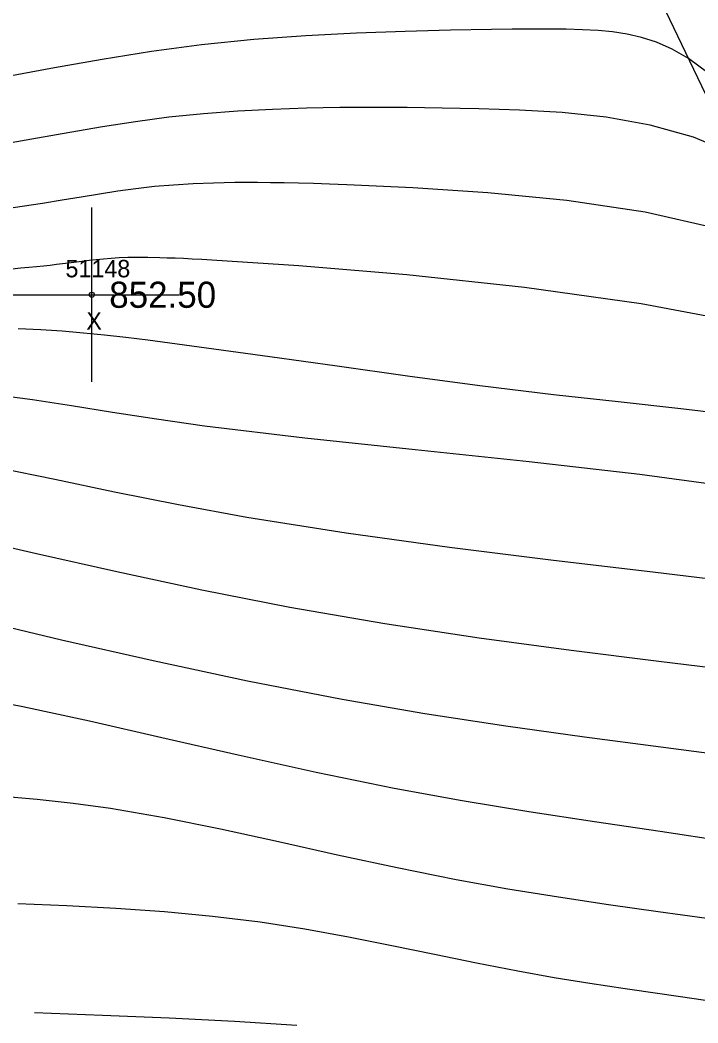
# Model space of a CAD drawing. Extents: x 1378535 to 1380697, y 997729 to 1000024.
# Drawn here: x 1380345.6 to 1380384.5, y 998162.6 to 998220.1 of the extents above; entities that cross this region are included whole.
import ezdxf

# ---------------------------------------------------------------- set-up
doc = ezdxf.new("R2010")
doc.units = 0
for name, color, linetype in [('RD_DTM_BkLn1', 7, 'Continuous'), ('RD_DTM_BkLn2', 7, 'Continuous'), ('RD_DTM_Major1', 7, 'Continuous'), ('RD_DTM_Minor1', 7, 'Continuous'), ('RD_EX_Misc', 7, 'Continuous'), ('RD_EX_Misc_txCode', 7, 'Continuous'), ('RD_EX_Road', 7, 'Continuous'), ('RD_EX_TX_Misc_ELEV', 7, 'Continuous'), ('RD_SMD_Locator', 7, 'Continuous')]:
    doc.layers.add(name, color=color, linetype=linetype)

msp = doc.modelspace()

# ---------------------------------------------------------------- linework, layer by layer
at = {"layer": 'RD_DTM_BkLn1'}
msp.add_spline([(1380561.34, 997899.221), (1380543.703, 997960.783), (1380525.014, 998016.596), (1380501.317, 998075.31), (1380476.746, 998129.121), (1380448.822, 998181.196), (1380418.354, 998233.119), (1380383.215, 998285.146), (1380349.465, 998331.418), (1380310.818, 998378.028), (1380271.622, 998420.471), (1380231.531, 998459.847)], degree=3, dxfattribs=at)
at = {"layer": 'RD_DTM_BkLn2'}
msp.add_lwpolyline([(1380480.452, 998018.575), (1380470.738, 998051.908), (1380441.665, 998107.367), (1380408.382, 998167.019), (1380381.046, 998223.974), (1380363.519, 998261.183), (1380344.668, 998289.41), (1380336.681, 998307.849)], dxfattribs=at)
at = {"layer": 'RD_DTM_Major1'}
for points in [[(1380386.612, 998212.378), (1380384.249, 998213.379), (1380381.769, 998214.078), (1380379.235, 998214.532), (1380376.709, 998214.799), (1380374.254, 998214.938), (1380371.934, 998215.004), (1380370.859, 998215.028), (1380369.82, 998215.047), (1380368.806, 998215.063), (1380367.807, 998215.075), (1380366.81, 998215.082), (1380365.805, 998215.085), (1380363.943, 998215.075), (1380362.03, 998215.042), (1380360.08, 998214.978), (1380358.107, 998214.875), (1380356.124, 998214.726), (1380354.145, 998214.523), (1380352.23, 998214.27), (1380350.333, 998213.975), (1380348.455, 998213.653), (1380346.596, 998213.321), (1380344.758, 998212.994)], [(1380387.117, 998187.795), (1380381.908, 998188.417), (1380376.204, 998189.092), (1380370.254, 998189.833), (1380364.31, 998190.65), (1380358.622, 998191.553), (1380354.694, 998192.278), (1380351.025, 998193.019), (1380347.595, 998193.736), (1380344.383, 998194.393)], [(1380393.464, 998162.058), (1380391.749, 998162.56), (1380389.96, 998162.978), (1380388.11, 998163.332), (1380386.216, 998163.646), (1380384.282, 998163.941), (1380382.319, 998164.228), (1380380.326, 998164.519), (1380378.303, 998164.823), (1380376.252, 998165.153), (1380374.171, 998165.518), (1380371.796, 998165.979), (1380369.385, 998166.476), (1380366.938, 998166.983), (1380364.454, 998167.478), (1380361.935, 998167.937), (1380359.38, 998168.336), (1380356.651, 998168.673), (1380353.888, 998168.932), (1380351.099, 998169.129), (1380348.29, 998169.279), (1380345.468, 998169.398)]]:
    msp.add_lwpolyline(points, dxfattribs=at)
at = {"layer": 'RD_DTM_Minor1'}
for points in [[(1380386.106, 998216.317), (1380383.961, 998217.9), (1380383.018, 998218.433), (1380382.124, 998218.829), (1380381.267, 998219.11), (1380380.431, 998219.299), (1380379.603, 998219.42), (1380378.767, 998219.494), (1380377.874, 998219.544), (1380376.947, 998219.573), (1380375.973, 998219.585), (1380374.941, 998219.583), (1380373.839, 998219.571), (1380372.657, 998219.553), (1380370.299, 998219.513), (1380367.696, 998219.45), (1380364.909, 998219.351), (1380361.995, 998219.199), (1380359.012, 998218.979), (1380356.019, 998218.677), (1380353.14, 998218.295), (1380350.319, 998217.847), (1380347.572, 998217.36), (1380344.91, 998216.863)], [(1380385.654, 998208.126), (1380381.467, 998209.071), (1380376.971, 998209.744), (1380372.439, 998210.197), (1380368.14, 998210.482), (1380364.347, 998210.651), (1380363.367, 998210.686), (1380362.447, 998210.715), (1380361.579, 998210.739), (1380360.758, 998210.758), (1380359.975, 998210.77), (1380359.225, 998210.777), (1380357.931, 998210.774), (1380356.707, 998210.75), (1380355.539, 998210.705), (1380354.415, 998210.636), (1380353.323, 998210.542), (1380352.249, 998210.423), (1380351.208, 998210.281), (1380350.162, 998210.119), (1380349.102, 998209.943), (1380348.016, 998209.76), (1380346.894, 998209.575), (1380345.727, 998209.396), (1380344.959, 998209.287)], [(1380387.244, 998202.683), (1380381.249, 998203.822), (1380374.558, 998204.753), (1380367.801, 998205.479), (1380361.608, 998206.004), (1380356.61, 998206.332), (1380356.029, 998206.363), (1380355.484, 998206.39), (1380354.973, 998206.413), (1380354.494, 998206.432), (1380354.046, 998206.448), (1380353.628, 998206.46), (1380352.939, 998206.474), (1380352.328, 998206.476), (1380351.781, 998206.468), (1380351.285, 998206.451), (1380350.826, 998206.425), (1380350.391, 998206.39), (1380349.979, 998206.349), (1380349.566, 998206.301), (1380349.141, 998206.249), (1380348.694, 998206.191), (1380348.214, 998206.131), (1380347.69, 998206.068), (1380347.331, 998206.027), (1380346.949, 998205.986), (1380346.54, 998205.944), (1380346.104, 998205.902), (1380345.638, 998205.86), (1380345.141, 998205.817)], [(1380386.906, 998197.383), (1380383.525, 998197.792), (1380379.922, 998198.191), (1380376.213, 998198.606), (1380371.994, 998199.123), (1380367.839, 998199.673), (1380363.803, 998200.233), (1380359.937, 998200.778), (1380356.296, 998201.283), (1380352.932, 998201.725), (1380351.675, 998201.878), (1380350.452, 998202.016), (1380349.243, 998202.137), (1380348.028, 998202.241), (1380346.788, 998202.325), (1380345.503, 998202.39)], [(1380386.948, 998193.233), (1380381.169, 998194.027), (1380374.816, 998194.75), (1380368.277, 998195.432), (1380361.937, 998196.106), (1380356.183, 998196.804), (1380353.436, 998197.198), (1380350.914, 998197.592), (1380348.56, 998197.969), (1380346.315, 998198.312), (1380344.122, 998198.606)], [(1380386.961, 998182.728), (1380382.263, 998183.297), (1380377.22, 998183.926), (1380371.939, 998184.638), (1380366.527, 998185.45), (1380361.09, 998186.385), (1380356.037, 998187.383), (1380351.155, 998188.438), (1380346.543, 998189.482), (1380342.297, 998190.445)], [(1380386.591, 998177.816), (1380382.375, 998178.371), (1380377.997, 998178.952), (1380373.476, 998179.586), (1380368.83, 998180.296), (1380364.078, 998181.111), (1380358.646, 998182.166), (1380353.237, 998183.325), (1380347.987, 998184.527), (1380343.031, 998185.713)], [(1380386.105, 998172.972), (1380382.335, 998173.538), (1380378.572, 998174.096), (1380374.791, 998174.675), (1380370.965, 998175.305), (1380367.07, 998176.016), (1380362.597, 998176.93), (1380358.116, 998177.919), (1380353.741, 998178.92), (1380349.588, 998179.868), (1380345.769, 998180.699), (1380342.399, 998181.35)], [(1380405.071, 998162.492), (1380403.883, 998163.35), (1380402.617, 998164.118), (1380400.529, 998165.115), (1380398.24, 998165.944), (1380395.786, 998166.633), (1380393.202, 998167.209), (1380390.524, 998167.701), (1380387.789, 998168.136), (1380385.014, 998168.542), (1380382.213, 998168.937), (1380379.378, 998169.339), (1380376.506, 998169.766), (1380373.591, 998170.237), (1380370.628, 998170.769), (1380367.239, 998171.452), (1380363.827, 998172.192), (1380360.434, 998172.946), (1380357.104, 998173.67), (1380353.879, 998174.322), (1380350.802, 998174.857), (1380348.65, 998175.157), (1380346.585, 998175.385), (1380344.589, 998175.555)], [(1380361.485, 998162.417), (1380357.902, 998162.638), (1380354.165, 998162.825), (1380350.325, 998162.989), (1380346.434, 998163.142)]]:
    msp.add_lwpolyline(points, dxfattribs=at)
at = {"layer": 'RD_EX_Misc'}
for p, q in [((1380349.72, 998199.34), (1380349.72, 998209.34)), ((1380344.72, 998204.34), (1380354.72, 998204.34))]:
    msp.add_line(p, q, dxfattribs=at)
at = {"layer": 'RD_EX_Road'}
for points in [[(1380571.276, 997900.848), (1380553.838, 997963.229), (1380535.074, 998018.791), (1380510.809, 998079.184), (1380486.363, 998133.158), (1380458.393, 998185.941), (1380428.109, 998238.221), (1380392.689, 998291.143), (1380357.52, 998337.623), (1380319.367, 998385.164), (1380279.255, 998428.684), (1380239.596, 998468.129), (1380183.367, 998518.832)], [(1380551.892, 997897.33), (1380534.244, 997958.196), (1380514.831, 998013.467), (1380491.083, 998070.746), (1380467.518, 998124.397), (1380439.882, 998176.529), (1380409.174, 998228.123), (1380375.886, 998278.447), (1380340.748, 998326.222), (1380303.332, 998371.138), (1380263.981, 998413.97), (1380224.662, 998452.644), (1380168.713, 998504.787)]]:
    msp.add_spline(points, degree=3, dxfattribs=at)
at = {"layer": 'RD_SMD_Locator'}
msp.add_circle((1380349.72, 998204.34), 0.15, dxfattribs=at)

# ---------------------------------------------------------------- texts
at = {"layer": 'RD_EX_Misc_txCode'}
for s, p in [('51148', (1380348.208, 998205.34)), ('X', (1380349.405, 998202.34))]:
    msp.add_text(s, height=1, dxfattribs=at).set_placement(p)
at = {"layer": 'RD_EX_TX_Misc_ELEV'}
msp.add_text('852.50', height=1.5, dxfattribs=at).set_placement((1380350.72, 998203.59))

doc.saveas('drawing.dxf')
